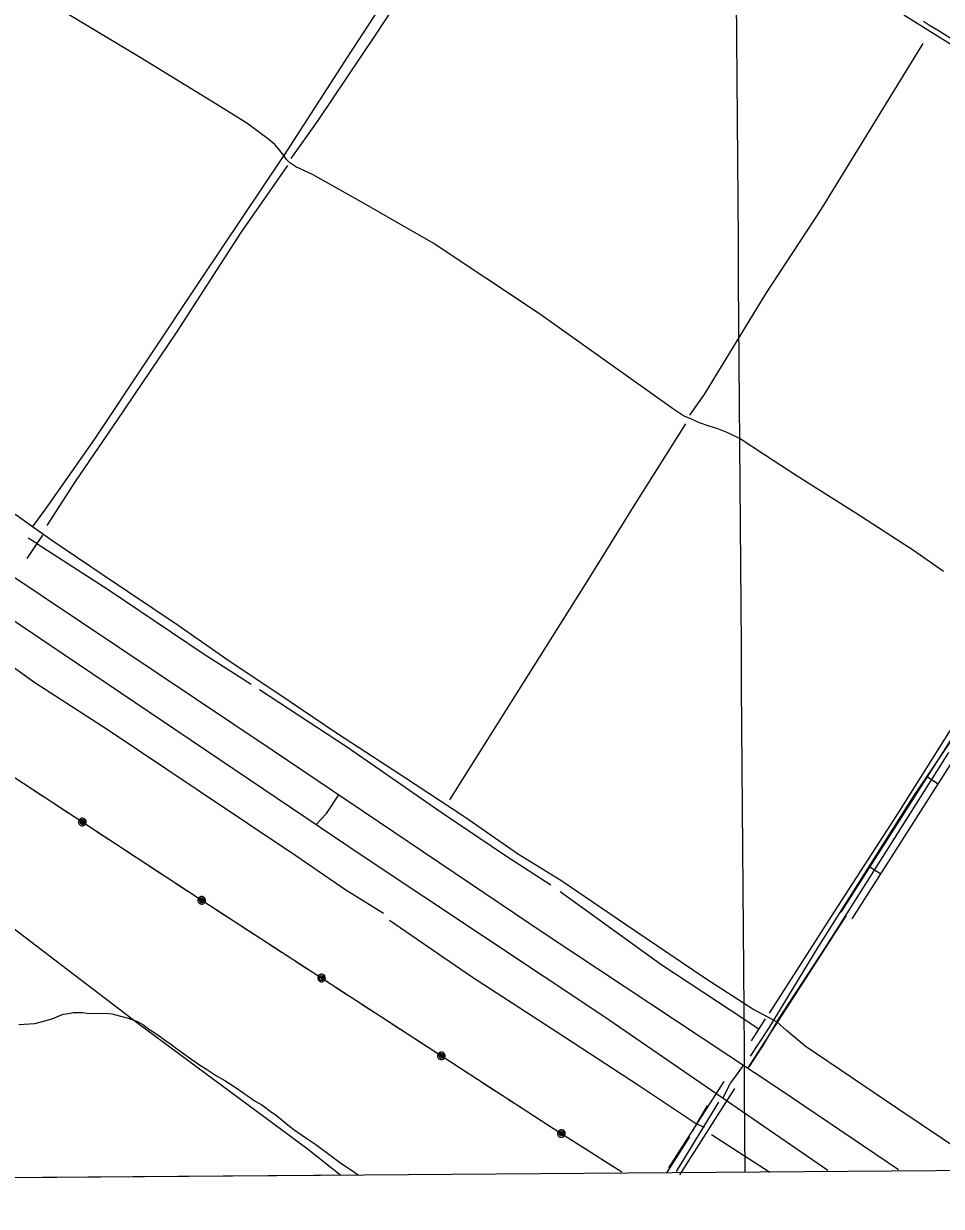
# Model space of a CAD drawing. Extents: x 3535183 to 3573198, y 534952 to 560562.
# Drawn here: x 3548241 to 3550386, y 540353 to 543117 of the extents above; entities that cross this region are included whole.
import ezdxf

# ---------------------------------------------------------------- set-up
doc = ezdxf.new("R2010")
doc.units = 0
for name, color, linetype in [('V-DTCH-CNTR', 7, 'Continuous'), ('V-GRID-FRAM', 7, 'Continuous'), ('V-GRID-MAJR', 7, 'Continuous'), ('V-ROAD-CNTR', 7, 'Continuous'), ('V-SITE-VEGE', 7, 'Continuous'), ('V-TOPO-SHOR', 7, 'Continuous'), ('V-UTIL-LINE', 7, 'Continuous')]:
    doc.layers.add(name, color=color, linetype=linetype)

msp = doc.modelspace()

# ---------------------------------------------------------------- linework, layer by layer
at = {"layer": 'V-DTCH-CNTR'}
for points in [[(3548151.66, 544512.142), (3548295.622, 544731.053), (3548496.629, 545009.546), (3548555.4, 545091.6730000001), (3548677.947, 545020.935), (3548910.0810000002, 544881.692), (3549112.606, 544761.433), (3549124.407, 544754.427), (3549298.544, 544645.207), (3549488.654, 544521.469), (3549665.034, 544402.601), (3549823.045, 544280.948), (3549661.497, 544034.006), (3549479.319, 543770.453), (3549421.2600000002, 543683.405), (3549337.323, 543557.555), (3549174.005, 543309.811), (3548996.708, 543037.375), (3548849.4050000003, 542809.294), (3548847.042, 542805.636), (3548656.289, 542522.406), (3548405.44, 542144.925), (3548291.471, 541983.143), (3548261.7090000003, 541941.964)], [(3550391.242, 541836.316), (3550320.9420000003, 541885.941), (3550186.829, 541972.772), (3550049.242, 542059.734), (3549972.864, 542109.588), (3549915.997, 542146.53), (3549886.965, 542160.676), (3549863.849, 542170.248), (3549843.205, 542176.2490000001), (3549820.89, 542184.052), (3549802.082, 542192.5920000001), (3549783.24, 542200.264), (3549757.812, 542217.752), (3549614.708, 542319.705), (3549444.503, 542440.951), (3549198.4930000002, 542604.203), (3549029.973, 542701.034), (3548915.846, 542764.498), (3548877.393, 542782.477), (3548862.961, 542791.7220000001), (3548855.441, 542799.834), (3548849.4050000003, 542809.294), (3548836.9390000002, 542824.551), (3548827.748, 542834.466), (3548814.282, 542846.281), (3548762.693, 542884.763), (3548692.162, 542928.309), (3548512.845, 543038.594), (3548314.722, 543157.419)], [(3550439.386, 543049.098), (3550298.359, 543137.062)], [(3548127.665, 542026.278), (3548225.455, 541967.783), (3548261.7090000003, 541941.964), (3548309.286, 541908.08), (3548424.623, 541830.657), (3548601.8370000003, 541710.888), (3548721.3170000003, 541628.091), (3548834.983, 541552.471), (3548972.338, 541459.432), (3549126.7970000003, 541358.7880000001), (3549274.441, 541261.878), (3549395.592, 541177.279), (3549496.725, 541115.18), (3549667.122, 540999.149), (3549835.8510000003, 540884.917), (3549947.911, 540812.838), (3550001.6, 540783.844), (3549967.23, 540726.011), (3549937.3170000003, 540679.654)], [(3550001.6, 540783.844), (3550116.994, 540960.355), (3550258.482, 541182.836), (3550403.774, 541413.871)], [(3550499.0259030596, 540436.816886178), (3550493.882, 540440.081), (3550284.7830000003, 540580.613), (3550068.383, 540727.066), (3550024.6210000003, 540763.52), (3550001.6, 540783.844)]]:
    msp.add_lwpolyline(points, dxfattribs=at)
at = {"layer": 'V-GRID-FRAM'}
msp.add_lwpolyline([(3539245.8030000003, 558535.316), (3570887.508, 558774.635), (3571032.964, 540592.1240000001), (3539375.392, 540352.684), (3539245.8030000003, 558535.316)], dxfattribs=at)
at = {"layer": 'V-GRID-MAJR'}
msp.add_spline([(3549927.915, 540432.497), (3549882.9790000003, 546490.277), (3549838.02, 552551.1410000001), (3549793.06, 558612.0210000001), (3549793.037, 558615.089)], degree=3, dxfattribs=at)
at = {"layer": 'V-ROAD-CNTR'}
for p, q in [((3550152.248659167, 541040.6372141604), (3550779.5006452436, 542024.3797936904)), ((3550177.5441219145, 541024.5083715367), (3550789.896259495, 541984.882965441)), ((3550353.85919196, 541356.8304985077), (3550379.1546547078, 541340.701655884)), ((3550219.452170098, 541146.0349756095), (3550244.747632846, 541129.9061329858)), ((3549934.856368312, 540676.0821993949), (3550164.89639054, 541032.5727928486))]:
    msp.add_line(p, q, dxfattribs=at)
for points in [[(3552440.1220814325, 544607.432758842), (3552323.464314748, 544434.46410478), (3552268.202425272, 544317.917337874), (3552048.6028644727, 543967.3330390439), (3551834.470292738, 543637.2126992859), (3551594.7097722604, 543273.072427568), (3551437.9220858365, 543043.2108872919), (3551150.152661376, 542586.22280127), (3550795.8983698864, 542040.5828925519), (3550722.4705167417, 541933.9841057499), (3550573.993813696, 541685.017603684), (3550320.61732045, 541311.0083517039), (3550099.023763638, 540961.195051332), (3549982.679996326, 540770.2044333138), (3549939.699082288, 540703.8315660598)], [(3543976.5640085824, 544563.910845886), (3544651.0799571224, 544110.0725001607), (3545065.8858299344, 543834.9323038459), (3545503.0379556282, 543540.86089199), (3545961.057039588, 543231.8095100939), (3546531.4218988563, 542848.519276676), (3547362.270237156, 542293.110387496), (3548165.0436316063, 541757.260459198), (3549034.616892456, 541171.419630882), (3549597.064767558, 540796.9713797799), (3550120.910719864, 540437.1940993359)], [(3543991.5229786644, 544554.0038657), (3544623.3217150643, 544186.3676009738), (3544863.3402350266, 544043.73988623), (3545040.69788031, 543940.0500936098), (3545124.2817131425, 543891.6361904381), (3545325.178311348, 543765.179443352), (3545623.17171536, 543566.143841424), (3545989.477982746, 543318.1033375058), (3546277.52040666, 543124.67672436), (3546686.862587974, 542851.664270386), (3547187.379586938, 542514.143945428), (3548018.710924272, 541956.978059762), (3548821.9703177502, 541419.872133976), (3549459.915041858, 540989.3349950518), (3550011.946937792, 540624.0037257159), (3550286.585388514, 540438.4470968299)], [(3548924.9721117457, 541245.2884831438), (3548949.059063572, 541270.9064319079), (3548977.984005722, 541314.581344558)], [(3549875.4342108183, 540605.787762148), (3549893.494174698, 540640.2456932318), (3549910.746140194, 540662.8396480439), (3549923.531114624, 540682.51660869)], [(3549749.6254624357, 540442.555088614), (3549878.5812045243, 540644.4886847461)], [(3549774.909411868, 540426.4091209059), (3549903.8651539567, 540628.3427170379)], [(3549865.2582311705, 540595.9927817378), (3549766.0504295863, 540434.510104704)]]:
    msp.add_lwpolyline(points, dxfattribs=at)
at = {"layer": 'V-SITE-VEGE'}
for p, q in [((3548293.3710000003, 540787.2069999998), (3548308.832, 540791.7739999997)), ((3548308.832, 540791.774), (3548333.098, 540801.955)), ((3548333.098, 540801.9549999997), (3548345.27, 540803.1689999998)), ((3548345.27, 540803.169), (3548357.426, 540805.4940000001)), ((3548357.426, 540805.4940000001), (3548378.461, 540805.678)), ((3548378.461, 540805.678), (3548395.0870000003, 540803.6140000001)), ((3548395.0870000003, 540803.6140000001), (3548431.623, 540803.9389999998)), ((3548431.623, 540803.9389999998), (3548447.133, 540802.9709999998)), ((3548447.133, 540802.9709999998), (3548470.441, 540796.5359999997)), ((3548470.441, 540796.5359999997), (3548484.873, 540792.2349999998)), ((3548484.873, 540792.2349999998), (3548507.0840000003, 540784.682)), ((3548229.238, 540777.7779999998), (3548266.86, 540780.3279999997)), ((3548266.86, 540780.328), (3548293.3710000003, 540787.207)), ((3548507.0840000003, 540784.682), (3548519.323, 540778.147)), ((3548519.323, 540778.147), (3548534.931, 540766.1069999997)), ((3548534.931, 540766.1069999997), (3548547.1780000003, 540758.466)), ((3548547.1780000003, 540758.466), (3548562.775, 540747.531)), ((3548562.775, 540747.531), (3548572.808, 540739.872)), ((3548572.808, 540739.8719999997), (3548583.95, 540732.22)), ((3548583.95, 540732.22), (3548598.441, 540721.278)), ((3548598.441, 540721.278), (3548619.613, 540705.965)), ((3548619.613, 540705.965), (3548634.097, 540696.128)), ((3548634.097, 540696.128), (3548654.153, 540681.9130000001)), ((3548654.153, 540681.9130000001), (3548668.622, 540673.185)), ((3548668.622, 540673.185), (3548692.0100000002, 540657.892)), ((3548692.0100000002, 540657.892), (3548710.932, 540646.9890000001)), ((3548710.932, 540646.9890000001), (3548737.6580000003, 540629.511)), ((3548737.6580000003, 540629.511), (3548755.482, 540617.491)), ((3548755.482, 540617.491), (3548782.221, 540598.906)), ((3548782.221, 540598.906), (3548797.8000000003, 540590.188)), ((3548797.8000000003, 540590.188), (3548820.098, 540572.671)), ((3548820.098, 540572.671), (3548827.889, 540568.311)), ((3548827.889, 540568.311), (3548862.465, 540539.831)), ((3548862.465, 540539.831), (3548872.498, 540532.1699999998)), ((3548872.498, 540532.1699999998), (3548902.577, 540511.4009999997)), ((3548902.577, 540511.4009999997), (3548923.741, 540497.196)), ((3548923.741, 540497.196), (3548957.181, 540472.028)), ((3548957.181, 540472.028), (3548979.474, 540455.6179999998)), ((3548979.474, 540455.6179999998), (3549015.117, 540431.5759999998)), ((3549023.962336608, 540425.6603382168), (3545854.1286522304, 540401.6855059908)), ((3549015.117, 540431.5759999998), (3549023.962336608, 540425.6603382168))]:
    msp.add_line(p, q, dxfattribs=at)
msp.add_lwpolyline([(3550417.866, 543076.226), (3550381.666, 543099.512), (3550358.5810000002, 543113.027), (3550344.593, 543121.985)], dxfattribs=at)
at = {"layer": 'V-TOPO-SHOR'}
for p, q in [((3548271.826, 541901.755), (3548251.453, 541914.924)), ((3549813.815, 540545.283), (3549832.042, 540537.505))]:
    msp.add_line(p, q, dxfattribs=at)
for points in [[(3549444.626, 543658.587), (3549317.793, 543472.188), (3549163.951, 543244.957), (3549062.436, 543090.531), (3548928.786, 542891.232), (3548865.148, 542802.1950000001)], [(3550343.335, 543070.764), (3550104.2800000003, 542683.27), (3549975.035, 542485.544), (3549832.253, 542251.806), (3549797.312, 542201.8200000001)], [(3548857.575, 542785.959), (3548748.4080000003, 542629.35), (3548597.808, 542395.907), (3548458.684, 542189.86), (3548361.105, 542047.458), (3548295.19, 541944.575)], [(3549787.87, 542182.178), (3549665.703, 541987.661), (3549556.42, 541811.787), (3549367.617, 541511.091), (3549236.24, 541303.008)], [(3548284.7490000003, 541921.488), (3548271.826, 541901.755), (3548248.182, 541867.376)], [(3548271.826, 541901.755), (3548438.2120000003, 541794.569), (3548660.397, 541645.268), (3548772.458, 541573.187)], [(3550546.607, 541677.057), (3550433.253, 541507.829), (3550284.2260000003, 541269.978), (3550136.463, 541042.517), (3549983.9280000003, 540803.931)], [(3548133.097, 541672.973), (3548266.878, 541577.461), (3548438.343, 541466.605), (3548651.208, 541323.742), (3548876.799, 541172.571), (3548993.775, 541092.478), (3549081.88, 541037.817)], [(3548792.004, 541561.14), (3548995.645, 541427.324), (3549219.37, 541272.745), (3549371.9930000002, 541169.561), (3549472.995, 541103.988)], [(3547839.473, 541274.06), (3548091.932, 541097.52), (3548507.791, 540780.862), (3548903.665, 540487.572), (3548982.4841086, 540425.3466203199)], [(3549495.015, 541088.37), (3549730.336, 540918.566), (3549894.952, 540810.579), (3549959.6010000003, 540767.653)], [(3549096.052, 541021.623), (3549287.864, 540890.011), (3549487.326, 540760.702), (3549678.272, 540636.063), (3549813.815, 540545.283)], [(3549974.71, 540791.17), (3549959.6010000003, 540767.653), (3549941.481, 540739.45)], [(3549838.7430000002, 540588.125), (3549813.815, 540545.283), (3549804.308, 540528.555)], [(3549849.235, 540520.764), (3549985.661465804, 540432.9340874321)], [(3549797.269, 540514.907), (3549744.0026617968, 540431.106316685)]]:
    msp.add_lwpolyline(points, dxfattribs=at)
at = {"layer": 'V-UTIL-LINE'}
for points in [[(3544608.404744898, 543688.9365958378), (3545438.96208378, 543153.129667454), (3547008.7979441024, 542137.107699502), (3547810.5473406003, 541623.2917271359), (3548646.22566924, 541075.0898235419), (3549479.4790027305, 540534.420904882), (3549639.0256836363, 540433.5501066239)], [(3548254.86145197, 541331.8253100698), (3548283.2903951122, 541313.176347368)], [(3548316.7363282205, 541291.236391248), (3548345.1652713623, 541272.5874285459)], [(3548377.772206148, 541251.1944713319), (3548377.70120629, 541254.07046558), (3548375.8282100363, 541252.6894683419), (3548375.965209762, 541249.9464738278), (3548378.57620454, 541248.6214764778), (3548380.5722005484, 541251.371470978), (3548379.73120223, 541255.9834617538), (3548375.5132106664, 541256.6244604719), (3548371.8592179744, 541253.414466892), (3548372.5662165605, 541248.89047594), (3548375.6832103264, 541245.6854823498), (3548380.477200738, 541246.2144812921), (3548383.7621941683, 541250.632472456), (3548382.7081962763, 541258.7194562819), (3548379.453202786, 541260.0364536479), (3548375.9412098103, 541260.0064537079), (3548372.708216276, 541258.63545645), (3548370.2462212, 541256.1314614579), (3548368.9302238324, 541252.8754679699), (3548368.960223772, 541249.3644749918), (3548370.33122103, 541246.131481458), (3548372.835216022, 541243.669486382), (3548376.090209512, 541242.3524890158), (3548379.602202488, 541242.382488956), (3548382.835196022, 541243.754486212), (3548385.2971910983, 541246.257481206), (3548386.613188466, 541249.513474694), (3548386.584188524, 541253.0254676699), (3548385.212191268, 541256.2584612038), (3548382.7081962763, 541258.7194562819)], [(3548410.384140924, 541229.8035141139), (3548438.8130840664, 541211.1545514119)], [(3548472.2590171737, 541189.213595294), (3548500.6879603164, 541170.5636325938)], [(3548534.132893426, 541148.6236764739), (3548562.561836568, 541129.973713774)], [(3548596.0077696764, 541108.0327576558), (3548624.436712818, 541089.3837949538)], [(3548657.0786475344, 541068.047837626), (3548656.992647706, 541070.9238318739), (3548655.127651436, 541069.532834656), (3548655.278651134, 541066.7908401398), (3548657.8956458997, 541065.4788427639), (3548659.8786419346, 541068.2388372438), (3548659.0136436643, 541072.846828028), (3548654.7926521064, 541073.4658267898), (3548651.154659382, 541070.237833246), (3548651.8836579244, 541065.7178422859), (3548655.0166516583, 541062.5288486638), (3548659.808642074, 541063.081847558), (3548663.071635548, 541067.5158386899), (3548661.9776377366, 541075.597822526), (3548658.7156442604, 541076.897819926), (3548655.2036512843, 541076.85082002), (3548651.977657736, 541075.4628227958), (3548649.528662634, 541072.946827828), (3548648.228665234, 541069.684834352), (3548648.2756651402, 541066.1738413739), (3548649.6636623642, 541062.9468478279), (3548652.1796573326, 541060.497852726), (3548655.4416508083, 541059.197855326), (3548658.9526437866, 541059.244855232), (3548662.178637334, 541060.6328524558), (3548664.628632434, 541063.1488474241), (3548665.928629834, 541066.4108408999), (3548665.88062993, 541069.9228338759), (3548664.493632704, 541073.1488274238), (3548661.9776377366, 541075.597822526)], [(3548689.797582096, 541046.8178800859), (3548718.3195250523, 541028.3109170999)], [(3548751.874457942, 541006.537960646), (3548780.396400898, 540988.0309976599)], [(3548813.95033379, 540966.259041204), (3548842.472276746, 540947.752078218)], [(3548876.027209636, 540925.979121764), (3548904.549152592, 540907.472158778)], [(3548937.262087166, 540886.2462012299), (3548937.1770873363, 540889.122195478), (3548935.311091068, 540887.7311982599), (3548935.462090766, 540884.989203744), (3548938.0800855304, 540883.677206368), (3548940.062081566, 540886.4372008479), (3548939.198083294, 540891.045191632), (3548934.976091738, 540891.664190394), (3548931.3390990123, 540888.4361968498), (3548932.068097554, 540883.9162058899), (3548935.201091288, 540880.7272122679), (3548939.9930817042, 540881.2802111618), (3548943.25507518, 540885.7142022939), (3548942.161077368, 540893.7961861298), (3548938.899083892, 540895.0961835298), (3548935.3880909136, 540895.0491836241), (3548932.1620973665, 540893.6611864), (3548929.7121022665, 540891.145191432), (3548928.412104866, 540887.8831979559), (3548928.46010477, 540884.372204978), (3548929.8471019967, 540881.1462114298), (3548932.363096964, 540878.6962163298), (3548935.62509044, 540877.39621893), (3548939.137083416, 540877.4432188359), (3548942.3630769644, 540878.83121606), (3548944.8120720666, 540881.3472110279), (3548946.112069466, 540884.609204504), (3548946.06506956, 540888.12119748), (3548944.6770723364, 540891.347191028), (3548942.161077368, 540893.7961861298)], [(3548969.982021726, 540865.015243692), (3548998.503964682, 540846.5082807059)], [(3549032.058897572, 540824.7353242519), (3549060.580840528, 540806.228361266)], [(3549094.1347734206, 540784.45640481), (3549122.6567163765, 540765.949441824)], [(3549156.2116492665, 540744.1764853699), (3549184.7335922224, 540725.669522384)], [(3549217.4465267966, 540704.4445648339), (3549217.3605269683, 540707.3205590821), (3549215.495530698, 540705.9295618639), (3549215.646530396, 540703.1885673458), (3549218.263525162, 540701.8755699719), (3549220.2465211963, 540704.6355644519), (3549219.3825229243, 540709.2435552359), (3549215.160531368, 540709.8635539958), (3549211.522538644, 540706.6345604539), (3549212.252537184, 540702.114569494), (3549215.38453092, 540698.925575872), (3549220.176521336, 540699.478574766), (3549223.43951481, 540703.9125658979), (3549222.3455169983, 540711.9945497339), (3549219.0835235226, 540713.294547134), (3549215.571530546, 540713.2475472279), (3549212.345536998, 540711.859550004), (3549209.896541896, 540709.3435550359), (3549208.5965444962, 540706.0815615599), (3549208.643544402, 540702.5705685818), (3549210.031541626, 540699.3445750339), (3549212.5475365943, 540696.8945799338), (3549215.8095300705, 540695.5945825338), (3549219.3205230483, 540695.642582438), (3549222.546516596, 540697.029579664), (3549224.996511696, 540699.5455746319), (3549226.2965090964, 540702.8075681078), (3549226.248509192, 540706.319561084), (3549224.8615119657, 540709.545554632), (3549222.3455169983, 540711.9945497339)], [(3549250.1664613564, 540683.2126072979), (3549278.6884043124, 540664.705644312)], [(3549312.2433372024, 540642.9326878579), (3549340.7652801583, 540624.4257248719)], [(3549374.31921305, 540602.6537684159), (3549402.841156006, 540584.14680543)], [(3549436.396088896, 540562.374848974), (3549464.9180318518, 540543.8688859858)], [(3549497.767966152, 540522.8579280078), (3549497.64896639, 540525.7329222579), (3549495.799970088, 540524.3199250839), (3549495.982969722, 540521.5799305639), (3549498.615964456, 540520.298933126), (3549500.564960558, 540523.0819275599), (3549499.646962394, 540527.678918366), (3549495.417970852, 540528.2489172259), (3549491.8189780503, 540524.9779237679), (3549492.6019764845, 540520.4669327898), (3549495.7719701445, 540517.3149390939), (3549500.5569605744, 540517.923937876), (3549503.7669541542, 540522.3969289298), (3549502.5769565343, 540530.4649127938), (3549499.2999630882, 540531.7269102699), (3549495.7899701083, 540531.6379104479), (3549492.5799765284, 540530.2129132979), (3549490.1609813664, 540527.6679183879), (3549488.89898389, 540524.390924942), (3549488.9879837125, 540520.879931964), (3549490.4129808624, 540517.6699383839), (3549492.957975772, 540515.2509432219), (3549496.2359692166, 540513.9899457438), (3549499.7459621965, 540514.0779455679), (3549502.9559557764, 540515.5039427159), (3549505.3749509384, 540518.048937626), (3549506.636948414, 540521.325931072), (3549506.5479485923, 540524.835924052), (3549505.121951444, 540528.0459176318), (3549502.5769565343, 540530.4649127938)], [(3549530.7359002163, 540502.0139696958), (3549559.47384274, 540483.8450060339)], [(3549593.28377512, 540462.470048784), (3549622.021717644, 540444.3010851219)]]:
    msp.add_lwpolyline(points, dxfattribs=at)

doc.saveas('drawing.dxf')
